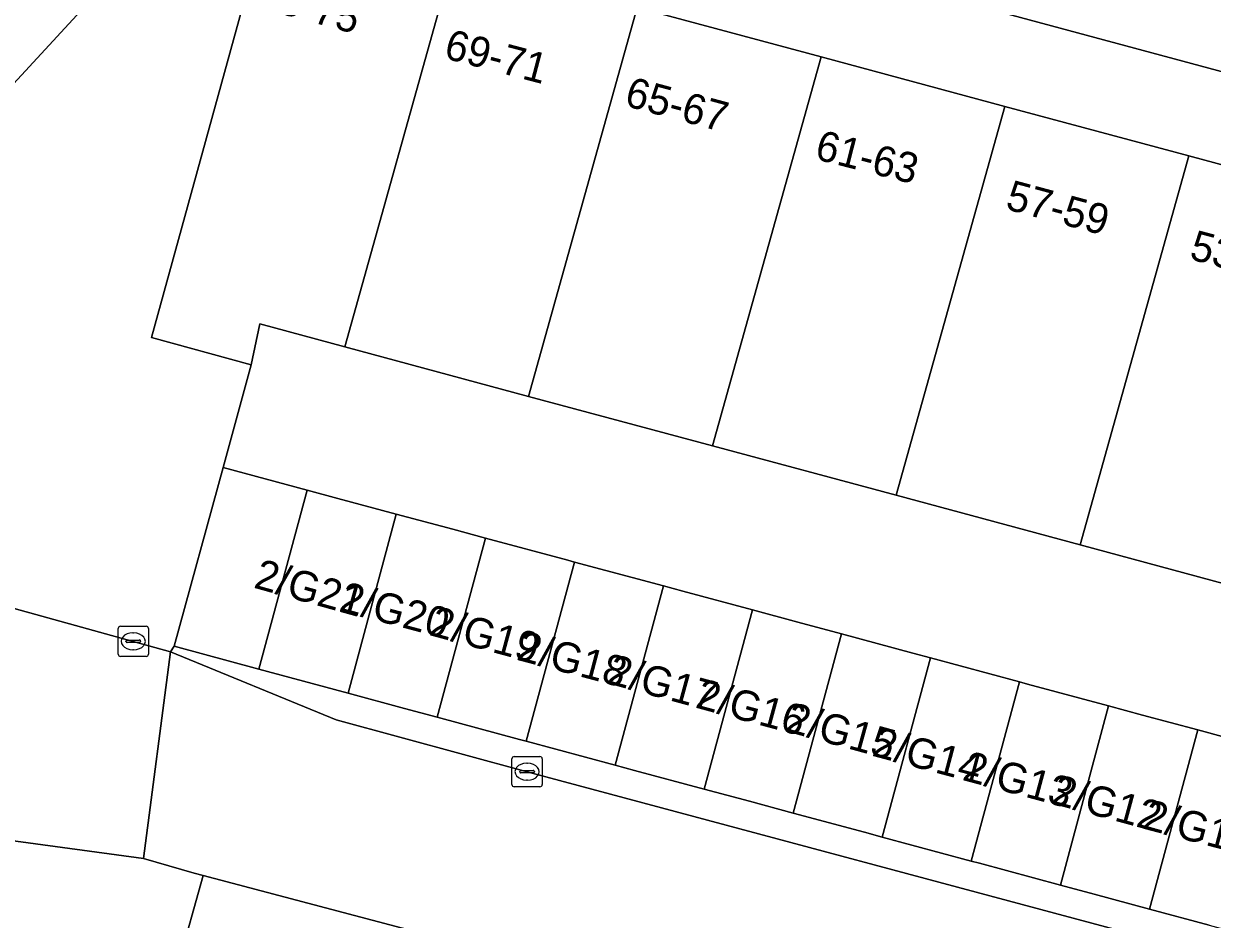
# Model space of a CAD drawing. Extents: x 160675 to 161153, y 383241 to 383714.
# Drawn here: x 160731.76 to 160771.09, y 383564.02 to 383593.67 of the extents above; entities that cross this region are included whole.
import ezdxf

# ---------------------------------------------------------------- set-up
doc = ezdxf.new("R2010")
doc.units = 0
for name, color, linetype in [('IMGEO_Erf', 7, 'Continuous'), ('IMGEO_Fietspad_gesloten', 7, 'Continuous'), ('IMGEO_Kolk', 7, 'Continuous'), ('IMGEO_Muur', 7, 'Continuous'), ('IMGEO_Pand', 7, 'Continuous'), ('IMGEO_Pand_nummerreeks', 7, 'Continuous'), ('IMGEO_Rijbaan_lokaal_open', 7, 'Continuous'), ('IMGEO_Voetpad_open', 7, 'Continuous')]:
    doc.layers.add(name, color=color, linetype=linetype)

msp = doc.modelspace()

# ---------------------------------------------------------------- linework, layer by layer
at = {"layer": 'IMGEO_Erf'}
msp.add_lwpolyline([(160772.802, 383574.778), (160766.719, 383576.417), (160760.635, 383578.056), (160754.552, 383579.694), (160748.468, 383581.333), (160742.385, 383582.972), (160739.571, 383583.729), (160739.286, 383582.381), (160738.356, 383578.98), (160741.141, 383578.23), (160742.158, 383577.956), (160744.089, 383577.436), (160745.962, 383576.932), (160747.036, 383576.642), (160749.766, 383575.907), (160749.983, 383575.849), (160752.93, 383575.055), (160753.571, 383574.882), (160755.877, 383574.261), (160757.375, 383573.857), (160758.824, 383573.467), (160761.18, 383572.833), (160761.771, 383572.673), (160764.718, 383571.88), (160764.984, 383571.808), (160767.665, 383571.086), (160768.788, 383570.783), (160770.612, 383570.292), (160772.593, 383569.758)], dxfattribs=at)
at = {"layer": 'IMGEO_Fietspad_gesloten'}
for points in [[(160741.54, 383600.127), (160851.652, 383570.489), (160869.912, 383565.633), (160904.417, 383556.04)], [(160720.294, 383579.626), (160734.953, 383595.515)]]:
    msp.add_lwpolyline(points, dxfattribs=at)
at = {"layer": 'IMGEO_Kolk'}
for p, q in [((160734.882, 383572.798), (160734.882, 383573.65)), ((160734.957, 383573.724), (160735.809, 383573.724)), ((160735.37, 383573.504), (160735.395, 383573.504)), ((160735.883, 383573.65), (160735.883, 383572.798)), ((160735.141, 383573.218), (160735.141, 383573.23)), ((160735.579, 383573.181), (160735.181, 383573.181)), ((160735.184, 383573.267), (160735.582, 383573.267)), ((160735.625, 383573.23), (160735.625, 383573.218)), ((160735.809, 383572.724), (160734.957, 383572.724)), ((160735.393, 383572.944), (160735.368, 383572.944)), ((160747.916, 383568.482), (160747.916, 383569.334)), ((160747.991, 383569.408), (160748.843, 383569.408)), ((160748.404, 383569.188), (160748.429, 383569.188)), ((160748.917, 383569.334), (160748.917, 383568.482)), ((160748.175, 383568.902), (160748.175, 383568.914)), ((160748.613, 383568.865), (160748.215, 383568.865)), ((160748.218, 383568.951), (160748.616, 383568.951)), ((160748.659, 383568.914), (160748.659, 383568.902)), ((160748.843, 383568.408), (160747.991, 383568.408)), ((160748.427, 383568.628), (160748.402, 383568.628))]:
    msp.add_line(p, q, dxfattribs=at)
for points in [[(160734.882, 383572.798), (160734.882, 383573.65)], [(160734.957, 383573.724), (160735.809, 383573.724)], [(160735.883, 383573.65), (160735.883, 383572.798)], [(160735.809, 383572.724), (160734.957, 383572.724)], [(160747.916, 383568.482), (160747.916, 383569.334)], [(160747.991, 383569.408), (160748.843, 383569.408)], [(160748.917, 383569.334), (160748.917, 383568.482)], [(160748.843, 383568.408), (160747.991, 383568.408)]]:
    msp.add_lwpolyline(points, dxfattribs=at)
for centre, radius, start, end in [((160734.959, 383573.648), 0.0765, 91.552, 178.448), ((160734.959, 383573.648), 0.0765, 91.552, 178.448), ((160735.807, 383573.648), 0.0765, 1.552, 88.448), ((160735.807, 383573.648), 0.0765, 1.552, 88.448), ((160735.181, 383573.227), 0.0403, 85.8775, 175.7526), ((160735.178, 383573.217), 0.0366, 178.938, 274.7102), ((160735.582, 383573.224), 0.043, 264.8664, 352.4533), ((160735.586, 383573.229), 0.0386, 1.7309, 96.639), ((160734.959, 383572.8), 0.0765, 181.552, 268.448), ((160734.959, 383572.8), 0.0765, 181.552, 268.448), ((160735.807, 383572.8), 0.0765, 271.552, 358.448), ((160735.807, 383572.8), 0.0765, 271.552, 358.448), ((160747.993, 383569.332), 0.0765, 91.552, 178.448), ((160747.993, 383569.332), 0.0765, 91.552, 178.448), ((160748.841, 383569.332), 0.0765, 1.552, 88.448), ((160748.841, 383569.332), 0.0765, 1.552, 88.448), ((160748.215, 383568.911), 0.0403, 85.8775, 175.7526), ((160748.212, 383568.901), 0.0366, 178.938, 274.7102), ((160748.616, 383568.908), 0.043, 264.8664, 352.4533), ((160748.62, 383568.913), 0.0386, 1.7309, 96.639), ((160747.993, 383568.484), 0.0765, 181.552, 268.448), ((160747.993, 383568.484), 0.0765, 181.552, 268.448), ((160748.841, 383568.484), 0.0765, 271.552, 358.448), ((160748.841, 383568.484), 0.0765, 271.552, 358.448)]:
    msp.add_arc(centre, radius, start, end, dxfattribs=at)
for centre, major_axis, ratio, start_param, end_param in [((160735.369, 383573.224), (-0.387, 0.002), 0.722429, 4.712389, 7.853982), ((160735.394, 383573.224), (-0.39, 0.002), 0.717154, 1.570796, 4.712389), ((160748.403, 383568.908), (-0.387, 0.002), 0.722429, 4.712389, 7.853982), ((160748.428, 383568.908), (-0.39, 0.002), 0.717154, 1.570796, 4.712389)]:
    msp.add_ellipse(centre, major_axis=major_axis, ratio=ratio, start_param=start_param, end_param=end_param, dxfattribs=at)
at = {"layer": 'IMGEO_Muur'}
msp.add_lwpolyline([(160739.286, 383582.381), (160738.356, 383578.98)], dxfattribs=at)
at = {"layer": 'IMGEO_Pand'}
for points in [[(160745.98, 383595.844), (160740.309, 383597.372), (160740.363, 383597.607), (160739.966, 383597.73), (160739, 383594.22), (160735.987, 383583.276), (160739.286, 383582.381), (160739.571, 383583.729), (160742.385, 383582.972)], [(160745.98, 383595.844), (160742.385, 383582.972), (160748.468, 383581.333), (160752.064, 383594.206)], [(160748.468, 383581.333), (160754.552, 383579.694), (160758.147, 383592.567), (160752.064, 383594.206)], [(160764.231, 383590.928), (160758.147, 383592.567), (160754.552, 383579.694), (160760.635, 383578.056)], [(160764.231, 383590.928), (160760.635, 383578.056), (160766.719, 383576.417), (160770.314, 383589.29)], [(160776.398, 383587.651), (160770.314, 383589.29), (160766.719, 383576.417), (160772.802, 383574.778)], [(160741.141, 383578.23), (160738.356, 383578.98), (160736.736, 383573.058), (160739.544, 383572.301)], [(160741.141, 383578.23), (160739.544, 383572.301), (160740.561, 383572.027), (160742.492, 383571.507), (160744.089, 383577.436), (160742.158, 383577.956)], [(160747.036, 383576.642), (160745.962, 383576.932), (160744.089, 383577.436), (160742.492, 383571.507), (160744.365, 383571.002), (160745.439, 383570.713)], [(160748.386, 383569.919), (160749.983, 383575.849), (160749.766, 383575.907), (160747.036, 383576.642), (160745.439, 383570.713), (160748.169, 383569.977)], [(160748.386, 383569.919), (160751.332, 383569.125), (160752.93, 383575.055), (160749.983, 383575.849)], [(160755.877, 383574.261), (160753.571, 383574.882), (160752.93, 383575.055), (160751.332, 383569.125), (160751.974, 383568.952), (160754.279, 383568.331)], [(160755.877, 383574.261), (160754.279, 383568.331), (160755.778, 383567.927), (160757.226, 383567.536), (160758.824, 383573.467), (160757.375, 383573.857)], [(160760.173, 383566.742), (160761.771, 383572.673), (160761.18, 383572.833), (160758.824, 383573.467), (160757.226, 383567.536), (160759.582, 383566.902)], [(160760.173, 383566.742), (160763.12, 383565.948), (160764.718, 383571.88), (160761.771, 383572.673)], [(160766.067, 383565.154), (160767.665, 383571.086), (160764.984, 383571.808), (160764.718, 383571.88), (160763.12, 383565.948), (160763.386, 383565.876)], [(160770.612, 383570.292), (160768.788, 383570.783), (160767.665, 383571.086), (160766.067, 383565.154), (160767.191, 383564.851), (160769.014, 383564.36)], [(160773.558, 383569.498), (160772.593, 383569.758), (160770.612, 383570.292), (160769.014, 383564.36), (160770.995, 383563.826), (160771.961, 383563.566)]]:
    msp.add_lwpolyline(points, close=True, dxfattribs=at)
at = {"layer": 'IMGEO_Rijbaan_lokaal_open'}
for points in [[(160731.259, 383566.644), (160735.719, 383566.037), (160736.61, 383572.879), (160735.379, 383573.223), (160726.9, 383575.565)], [(160770.322, 383563.034), (160748.417, 383568.908), (160742.099, 383570.623), (160736.61, 383572.879), (160735.719, 383566.037), (160737.403, 383565.553), (160737.693, 383565.476), (160750.056, 383562.202)]]:
    msp.add_lwpolyline(points, dxfattribs=at)
at = {"layer": 'IMGEO_Voetpad_open'}
for points in [[(160740.618, 383600.266), (160739.966, 383597.73), (160740.363, 383597.607), (160740.309, 383597.372), (160745.98, 383595.844), (160752.064, 383594.206), (160758.147, 383592.567), (160764.231, 383590.928), (160770.314, 383589.29), (160776.398, 383587.651), (160782.481, 383586.013), (160788.565, 383584.374), (160794.648, 383582.735), (160800.731, 383581.097), (160806.815, 383579.458), (160812.898, 383577.819), (160818.982, 383576.181), (160825.065, 383574.542)], [(160851.652, 383570.489), (160741.54, 383600.127)], [(160738.597, 383599.464), (160734.953, 383595.515), (160720.294, 383579.626)], [(160726.9, 383575.565), (160735.379, 383573.223), (160736.61, 383572.879), (160736.736, 383573.058), (160738.356, 383578.98), (160739.286, 383582.381), (160735.987, 383583.276), (160739, 383594.22)], [(160770.995, 383563.826), (160769.014, 383564.36), (160767.191, 383564.851), (160766.067, 383565.154), (160763.386, 383565.876), (160763.12, 383565.948), (160760.173, 383566.742), (160759.582, 383566.902), (160757.226, 383567.536), (160755.778, 383567.927), (160754.279, 383568.331), (160751.974, 383568.952), (160751.332, 383569.125), (160748.386, 383569.919), (160748.169, 383569.977), (160745.439, 383570.713), (160744.365, 383571.002), (160742.492, 383571.507), (160740.561, 383572.027), (160739.544, 383572.301), (160736.736, 383573.058), (160736.61, 383572.879), (160742.099, 383570.623), (160748.417, 383568.908), (160770.322, 383563.034)], [(160728.647, 383558.534), (160733.494, 383559.276), (160734.183, 383559.937), (160736.867, 383562.513), (160737.693, 383565.476), (160737.403, 383565.553), (160735.719, 383566.037), (160731.259, 383566.644)]]:
    msp.add_lwpolyline(points, dxfattribs=at)
msp.add_lwpolyline([(160736.867, 383562.513), (160736.936, 383562.441), (160739.458, 383561.769), (160739.499, 383561.869), (160749.27, 383559.236), (160750.056, 383562.202), (160737.693, 383565.476)], close=True, dxfattribs=at)

# ---------------------------------------------------------------- texts
at = {"layer": 'IMGEO_Pand_nummerreeks'}
for s, rotation, p in [('73-75', 344.6045, (160739.42, 383594.232)), ('69-71', 345.2564, (160745.625, 383592.537)), ('65-67', 344.8828, (160751.602, 383590.962)), ('61-63', 345.7097, (160757.9, 383589.196)), ('57-59', 344.9263, (160764.212, 383587.541)), ('53-55', 345.1206, (160770.299, 383585.884)), ('2/G21', 344.3938, (160739.335, 383575.006)), ('2/G20', 345.0866, (160742.159, 383574.247)), ('2/G19', 344.8617, (160745.142, 383573.438)), ('2/G18', 345.2204, (160748.031, 383572.621)), ('2/G17', 344.7218, (160751.025, 383571.843)), ('2/G16', 344.8285, (160753.95, 383571.039)), ('2/G15', 344.5793, (160756.925, 383570.257)), ('2/G14', 345.1035, (160759.797, 383569.443)), ('2/G13', 344.9717, (160762.788, 383568.641)), ('2/G12', 344.8285, (160765.735, 383567.861)), ('2/G11', 345.272, (160768.755, 383567.035))]:
    msp.add_text(s, height=1, rotation=rotation, dxfattribs=at).set_placement(p)

doc.saveas('drawing.dxf')
